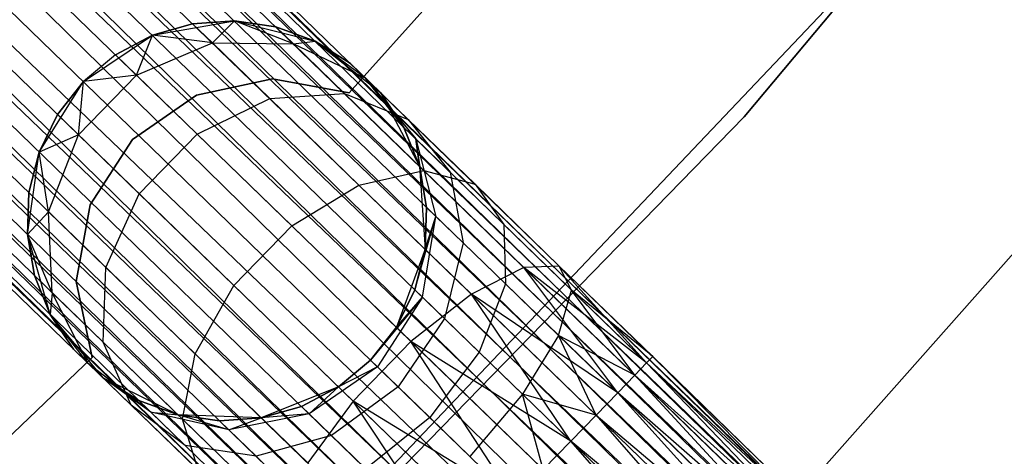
# Model space of a CAD drawing. Extents: x -102 to 102, y -101 to 102.
# Tile 317 of 481: x 42.4 to 47.32, y -43.26 to -41.08. Entities that reach past the tile are written whole.
import ezdxf

# ---------------------------------------------------------------- set-up
doc = ezdxf.new("R2010")
doc.units = 0
doc.header["$LTSCALE"] = 25.4
doc.layers.get('0').update_dxf_attribs({"linetype": 'CONTINUOUS'})

# ---------------------------------------------------------------- blocks, each defined once
blk = doc.blocks.new('NL2500011659_STL')
at = {"color": 0}
for p, q in [((58.6166, -55.4228, -7.3955), (31.7501, -29.4318, -7.191)), ((31.7501, -29.4318, -7.191), (58.5271, -55.515, -7)), ((31.7501, -29.4318, -7.191), (58.5271, -55.515, -7)), ((58.6166, -55.4228, -7.3955), (31.7501, -29.4318, -7.191)), ((31.7501, -29.4318, -7.809), (58.5863, -55.454, -7.809)), ((31.7501, -29.4318, -7.809), (58.5863, -55.454, -7.809)), ((31.7803, -29.4006, -7.3955), (58.6166, -55.4228, -7.3955)), ((31.7803, -29.4006, -7.6045), (58.6166, -55.4228, -7.3955)), ((58.5863, -55.454, -7.809), (31.7803, -29.4006, -7.6045)), ((31.7803, -29.4006, -7.6045), (58.6166, -55.4228, -7.3955)), ((31.7803, -29.4006, -7.3955), (58.6166, -55.4228, -7.3955)), ((58.5863, -55.454, -7.809), (31.7803, -29.4006, -7.6045)), ((31.6909, -29.4929, -7), (58.5271, -55.515, -7)), ((31.6909, -29.4929, -7), (58.5271, -55.515, -7)), ((58.4416, -55.6033, -8.1691), (31.6909, -29.4929, -8)), ((31.6909, -29.4929, -8), (58.5863, -55.454, -7.809)), ((31.6909, -29.4929, -8), (58.5863, -55.454, -7.809)), ((58.4416, -55.6033, -8.1691), (31.6909, -29.4929, -8)), ((58.5271, -55.515, -7), (31.6054, -29.5811, -6.8309)), ((31.6054, -29.5811, -6.8309), (58.3335, -55.7148, -6.691)), ((31.6054, -29.5811, -6.8309), (58.3335, -55.7148, -6.691)), ((58.5271, -55.515, -7), (31.6054, -29.5811, -6.8309)), ((31.6054, -29.5811, -8.1691), (58.4416, -55.6033, -8.1691)), ((31.6054, -29.5811, -8.1691), (58.4416, -55.6033, -8.1691)), ((31.4972, -29.6926, -6.691), (58.3335, -55.7148, -6.691)), ((31.4972, -29.6926, -6.691), (58.3335, -55.7148, -6.691)), ((58.2074, -55.8448, -8.4135), (31.4972, -29.6926, -8.309)), ((31.4972, -29.6926, -8.309), (58.4416, -55.6033, -8.1691)), ((31.4972, -29.6926, -8.309), (58.4416, -55.6033, -8.1691)), ((58.2074, -55.8448, -8.4135), (31.4972, -29.6926, -8.309)), ((58.3335, -55.7148, -6.691), (31.3712, -29.8226, -6.5865)), ((31.3712, -29.8226, -6.5865), (58.069, -55.9875, -6.5218)), ((31.3712, -29.8226, -6.5865), (58.069, -55.9875, -6.5218)), ((58.3335, -55.7148, -6.691), (31.3712, -29.8226, -6.5865)), ((31.3712, -29.8226, -8.4135), (58.2074, -55.8448, -8.4135)), ((31.3712, -29.8226, -8.4135), (58.2074, -55.8448, -8.4135)), ((31.2328, -29.9653, -6.5218), (58.069, -55.9875, -6.5218)), ((31.2328, -29.9653, -6.5218), (58.069, -55.9875, -6.5218)), ((31.2328, -29.9653, -8.4782), (57.9243, -56.1368, -8.5)), ((31.2328, -29.9653, -8.4782), (57.9243, -56.1368, -8.5)), ((31.2328, -29.9653, -8.4782), (58.2074, -55.8448, -8.4135)), ((31.2328, -29.9653, -8.4782), (58.2074, -55.8448, -8.4135)), ((31.088, -30.1146, -6.5), (57.9243, -56.1368, -6.5)), ((31.088, -30.1146, -6.5), (57.9243, -56.1368, -6.5)), ((31.088, -30.1146, -8.5), (57.9243, -56.1368, -8.5)), ((31.088, -30.1146, -8.5), (57.9243, -56.1368, -8.5)), ((57.6411, -56.4288, -8.4135), (30.9433, -30.2639, -8.4782)), ((30.9433, -30.2639, -8.4782), (57.9243, -56.1368, -8.5)), ((57.6411, -56.4288, -8.4135), (30.9433, -30.2639, -8.4782)), ((30.9433, -30.2639, -6.5218), (57.7795, -56.286, -6.5218)), ((30.9433, -30.2639, -6.5218), (57.7795, -56.286, -6.5218)), ((30.9433, -30.2639, -8.4782), (57.9243, -56.1368, -8.5)), ((30.8049, -30.4066, -8.4135), (57.6411, -56.4288, -8.4135)), ((30.8049, -30.4066, -8.4135), (57.6411, -56.4288, -8.4135)), ((57.7795, -56.286, -6.5218), (30.8049, -30.4066, -6.5865)), ((30.8049, -30.4066, -6.5865), (57.5151, -56.5587, -6.691)), ((30.8049, -30.4066, -6.5865), (57.5151, -56.5587, -6.691)), ((57.7795, -56.286, -6.5218), (30.8049, -30.4066, -6.5865)), ((57.4069, -56.6703, -8.1691), (30.6789, -30.5366, -8.309)), ((30.6789, -30.5366, -8.309), (57.6411, -56.4288, -8.4135)), ((30.6789, -30.5366, -8.309), (57.6411, -56.4288, -8.4135)), ((57.4069, -56.6703, -8.1691), (30.6789, -30.5366, -8.309)), ((30.6789, -30.5366, -6.691), (57.5151, -56.5587, -6.691)), ((30.6789, -30.5366, -6.691), (57.5151, -56.5587, -6.691)), ((30.5707, -30.6481, -8.1691), (57.4069, -56.6703, -8.1691)), ((30.5707, -30.6481, -8.1691), (57.4069, -56.6703, -8.1691)), ((57.5151, -56.5587, -6.691), (30.5707, -30.6481, -6.8309)), ((30.5707, -30.6481, -6.8309), (57.3214, -56.7585, -7)), ((30.5707, -30.6481, -6.8309), (57.3214, -56.7585, -7)), ((57.5151, -56.5587, -6.691), (30.5707, -30.6481, -6.8309)), ((57.2622, -56.8195, -7.809), (30.4852, -30.7363, -8)), ((30.4852, -30.7363, -8), (57.4069, -56.6703, -8.1691)), ((30.4852, -30.7363, -8), (57.4069, -56.6703, -8.1691)), ((57.2622, -56.8195, -7.809), (30.4852, -30.7363, -8)), ((30.4852, -30.7363, -7), (57.3214, -56.7585, -7)), ((30.4852, -30.7363, -7), (57.3214, -56.7585, -7)), ((30.426, -30.7974, -7.809), (57.2622, -56.8195, -7.809)), ((30.426, -30.7974, -7.809), (57.2622, -56.8195, -7.809)), ((57.3214, -56.7585, -7), (30.426, -30.7974, -7.191)), ((30.426, -30.7974, -7.191), (57.232, -56.8507, -7.3955)), ((30.426, -30.7974, -7.191), (57.232, -56.8507, -7.3955)), ((57.3214, -56.7585, -7), (30.426, -30.7974, -7.191)), ((57.232, -56.8507, -7.3955), (30.3957, -30.8286, -7.6045)), ((30.3957, -30.8286, -7.3955), (57.232, -56.8507, -7.3955)), ((57.232, -56.8507, -7.3955), (30.3957, -30.8286, -7.6045)), ((30.3957, -30.8286, -7.6045), (57.2622, -56.8195, -7.809)), ((30.3957, -30.8286, -7.6045), (57.2622, -56.8195, -7.809)), ((30.3957, -30.8286, -7.3955), (57.232, -56.8507, -7.3955)), ((49.033, -37.9703, -308.5), (46.0214, -41.5687, -308.5)), ((46.0214, -41.5687, -318), (49.033, -37.9703, -318)), ((46.0214, -41.5687, -318), (49.033, -37.9703, -318)), ((49.033, -37.9703, -308.5), (46.0214, -41.5687, -308.5)), ((45.9203, -39.3624, -312), (44.0473, -41.4472, -312)), ((44.0473, -41.4472, -314), (45.9203, -39.3624, -314)), ((44.0473, -41.4472, -314), (45.9203, -39.3624, -314)), ((45.9203, -39.3624, -312), (44.0473, -41.4472, -312)), ((45.927, -43.8738, -308.5), (49.0769, -40.3202, -308.5)), ((49.0769, -40.3202, -318), (45.927, -43.8738, -318)), ((45.927, -43.8738, -308.5), (49.0769, -40.3202, -308.5)), ((49.0769, -40.3202, -318), (45.927, -43.8738, -318)), ((43.3206, -44.3058, -316), (46.51, -40.9458, -316)), ((46.51, -40.9458, -315), (43.3206, -44.3058, -315)), ((43.3206, -44.3058, -316), (46.51, -40.9458, -316)), ((46.51, -40.9458, -315), (43.3206, -44.3058, -315)), ((43.0634, -41.1602, -314), (43.4731, -41.0888, -314)), ((43.0634, -41.1602, -314), (43.4731, -41.0888, -314)), ((43.4731, -41.0888, -309.5), (43.2645, -41.1029, -309.5)), ((43.2645, -41.1029, -309.5), (43.4731, -41.0888, -314)), ((43.2645, -41.1029, -309.5), (43.4731, -41.0888, -314)), ((43.4731, -41.0888, -309.5), (43.2645, -41.1029, -309.5)), ((43.3632, -41.1987, -308.632), (43.4731, -41.0888, -309.5)), ((43.3632, -41.1987, -308.632), (43.4731, -41.0888, -309.5)), ((43.4731, -41.0888, -314), (43.8763, -41.1902, -314)), ((43.7679, -41.2035, -308.7274), (43.4731, -41.0888, -309.5)), ((43.7679, -41.2035, -308.7274), (43.4731, -41.0888, -309.5)), ((43.68, -41.1183, -309.5), (43.4731, -41.0888, -309.5)), ((43.4731, -41.0888, -314), (43.68, -41.1183, -309.5)), ((43.4731, -41.0888, -314), (43.8763, -41.1902, -314)), ((43.4731, -41.0888, -309.5), (43.4731, -41.0888, -314)), ((43.4731, -41.0888, -309.5), (43.4731, -41.0888, -314)), ((43.68, -41.1183, -309.5), (43.4731, -41.0888, -309.5)), ((43.4731, -41.0888, -314), (43.68, -41.1183, -309.5)), ((43.2645, -41.1029, -309.5), (43.0634, -41.1602, -309.5)), ((43.0634, -41.1602, -314), (43.2645, -41.1029, -309.5)), ((43.2645, -41.1029, -309.5), (43.0634, -41.1602, -309.5)), ((43.0634, -41.1602, -314), (43.2645, -41.1029, -309.5)), ((43.3632, -41.1987, -308.632), (43.2645, -41.1029, -309.5)), ((43.3632, -41.1987, -308.632), (43.2645, -41.1029, -309.5)), ((43.7679, -41.2035, -308.7274), (43.68, -41.1183, -309.5)), ((43.7679, -41.2035, -308.7274), (43.68, -41.1183, -309.5)), ((43.8763, -41.1902, -309.5), (43.68, -41.1183, -309.5)), ((43.68, -41.1183, -309.5), (43.8763, -41.1902, -314)), ((43.68, -41.1183, -309.5), (43.8763, -41.1902, -314)), ((43.8763, -41.1902, -309.5), (43.68, -41.1183, -309.5)), ((42.7182, -41.392, -314), (43.0634, -41.1602, -314)), ((42.7182, -41.392, -314), (43.0634, -41.1602, -314)), ((43.0634, -41.1602, -309.5), (42.8786, -41.2579, -309.5)), ((42.8786, -41.2579, -309.5), (43.0634, -41.1602, -314)), ((42.8786, -41.2579, -309.5), (43.0634, -41.1602, -314)), ((43.0634, -41.1602, -309.5), (42.8786, -41.2579, -309.5)), ((42.9833, -41.3594, -308.5797), (43.0634, -41.1602, -309.5)), ((42.9833, -41.3594, -308.5797), (43.0634, -41.1602, -309.5)), ((43.3632, -41.1987, -308.632), (43.0634, -41.1602, -309.5)), ((43.3632, -41.1987, -308.632), (43.0634, -41.1602, -309.5)), ((43.0634, -41.1602, -309.5), (43.0634, -41.1602, -314)), ((43.0634, -41.1602, -309.5), (43.0634, -41.1602, -314)), ((43.7679, -41.2035, -308.7274), (43.8763, -41.1902, -309.5)), ((43.7679, -41.2035, -308.7274), (43.8763, -41.1902, -309.5)), ((43.8763, -41.1902, -314), (44.2035, -41.4469, -314)), ((44.1273, -41.3731, -308.8497), (43.8763, -41.1902, -309.5)), ((44.1273, -41.3731, -308.8497), (43.8763, -41.1902, -309.5)), ((44.0534, -41.3014, -309.5), (43.8763, -41.1902, -309.5)), ((43.8763, -41.1902, -314), (44.0534, -41.3014, -309.5)), ((43.8763, -41.1902, -314), (44.2035, -41.4469, -314)), ((43.8763, -41.1902, -309.5), (43.8763, -41.1902, -314)), ((43.8763, -41.1902, -309.5), (43.8763, -41.1902, -314)), ((44.0534, -41.3014, -309.5), (43.8763, -41.1902, -309.5)), ((43.8763, -41.1902, -314), (44.0534, -41.3014, -309.5)), ((42.9833, -41.3594, -308.5797), (43.3632, -41.1987, -308.632)), ((42.9833, -41.3594, -308.5797), (43.3632, -41.1987, -308.632)), ((43.3632, -41.1987, -308.632), (43.7679, -41.2035, -308.7274)), ((43.6496, -41.4764, -307.8489), (43.3632, -41.1987, -308.632)), ((43.6496, -41.4764, -307.8489), (43.3632, -41.1987, -308.632)), ((43.3632, -41.1987, -308.632), (43.7679, -41.2035, -308.7274)), ((43.7679, -41.2035, -308.7274), (44.1273, -41.3731, -308.8497)), ((44.0228, -41.4507, -308.0305), (43.7679, -41.2035, -308.7274)), ((44.0228, -41.4507, -308.0305), (43.7679, -41.2035, -308.7274)), ((43.7679, -41.2035, -308.7274), (44.1273, -41.3731, -308.8497)), ((42.8786, -41.2579, -309.5), (42.7182, -41.392, -309.5)), ((42.8786, -41.2579, -309.5), (42.7182, -41.392, -309.5)), ((42.8786, -41.2579, -309.5), (42.7182, -41.392, -314)), ((42.8786, -41.2579, -309.5), (42.7182, -41.392, -314)), ((42.9833, -41.3594, -308.5797), (42.8786, -41.2579, -309.5)), ((42.9833, -41.3594, -308.5797), (42.8786, -41.2579, -309.5)), ((44.1273, -41.3731, -308.8497), (44.0534, -41.3014, -309.5)), ((44.0534, -41.3014, -309.5), (44.2035, -41.4469, -314)), ((44.1273, -41.3731, -308.8497), (44.0534, -41.3014, -309.5)), ((44.0534, -41.3014, -309.5), (44.2035, -41.4469, -314)), ((42.4971, -41.7442, -314), (42.7182, -41.392, -314)), ((42.4971, -41.7442, -314), (42.7182, -41.392, -314)), ((42.7182, -41.392, -309.5), (42.5892, -41.5564, -309.5)), ((42.5892, -41.5564, -309.5), (42.7182, -41.392, -314)), ((42.7182, -41.392, -309.5), (42.5892, -41.5564, -309.5)), ((42.5892, -41.5564, -309.5), (42.7182, -41.392, -314)), ((42.6938, -41.6579, -308.5797), (42.9833, -41.3594, -308.5797)), ((42.6938, -41.6579, -308.5797), (42.9833, -41.3594, -308.5797)), ((42.6938, -41.6579, -308.5797), (42.7182, -41.392, -309.5)), ((42.6938, -41.6579, -308.5797), (42.7182, -41.392, -309.5)), ((42.9833, -41.3594, -308.5797), (42.7182, -41.392, -309.5)), ((42.9833, -41.3594, -308.5797), (42.7182, -41.392, -309.5)), ((42.7182, -41.392, -309.5), (42.7182, -41.392, -314)), ((42.7182, -41.392, -309.5), (42.7182, -41.392, -314)), ((43.287, -41.6539, -307.7495), (42.9833, -41.3594, -308.5797)), ((43.287, -41.6539, -307.7495), (42.9833, -41.3594, -308.5797)), ((43.6644, -41.3781, -312), (43.284, -41.4603, -312)), ((43.284, -41.4603, -314), (43.6644, -41.3781, -314)), ((43.284, -41.4603, -314), (43.6644, -41.3781, -314)), ((43.6644, -41.3781, -312), (43.284, -41.4603, -312)), ((44.0473, -41.4472, -312), (43.6644, -41.3781, -312)), ((43.6644, -41.3781, -312), (43.6644, -41.3781, -314)), ((43.6644, -41.3781, -314), (44.0473, -41.4472, -314)), ((43.6644, -41.3781, -312), (43.6644, -41.3781, -314)), ((43.6644, -41.3781, -314), (44.0473, -41.4472, -314)), ((44.0473, -41.4472, -312), (43.6644, -41.3781, -312)), ((44.32, -41.6204, -309.5), (44.1273, -41.3731, -308.8497)), ((44.1273, -41.3731, -308.8497), (44.3794, -41.6781, -308.9774)), ((44.32, -41.6204, -309.5), (44.1273, -41.3731, -308.8497)), ((44.2035, -41.4469, -309.5), (44.1273, -41.3731, -308.8497)), ((44.2035, -41.4469, -309.5), (44.1273, -41.3731, -308.8497)), ((44.3419, -41.5812, -308.263), (44.1273, -41.3731, -308.8497)), ((44.3419, -41.5812, -308.263), (44.1273, -41.3731, -308.8497)), ((44.1273, -41.3731, -308.8497), (44.3794, -41.6781, -308.9774)), ((43.284, -41.4603, -312), (42.9638, -41.6815, -312)), ((42.9638, -41.6815, -314), (43.284, -41.4603, -314)), ((42.9638, -41.6815, -314), (43.284, -41.4603, -314)), ((43.284, -41.4603, -312), (42.9638, -41.6815, -312)), ((43.284, -41.4603, -312), (43.284, -41.4603, -314)), ((43.284, -41.4603, -312), (43.284, -41.4603, -314)), ((43.287, -41.6539, -307.7495), (43.6496, -41.4764, -307.8489)), ((43.287, -41.6539, -307.7495), (43.6496, -41.4764, -307.8489)), ((43.6496, -41.4764, -307.8489), (44.0228, -41.4507, -308.0305)), ((43.6496, -41.4764, -307.8489), (44.0228, -41.4507, -308.0305)), ((44.0958, -41.909, -307.2274), (43.6496, -41.4764, -307.8489)), ((44.0958, -41.909, -307.2274), (43.6496, -41.4764, -307.8489)), ((44.0228, -41.4507, -308.0305), (44.3419, -41.5812, -308.263)), ((44.4199, -41.8357, -307.4774), (44.0228, -41.4507, -308.0305)), ((44.4199, -41.8357, -307.4774), (44.0228, -41.4507, -308.0305)), ((44.0228, -41.4507, -308.0305), (44.3419, -41.5812, -308.263)), ((44.0473, -41.4472, -312), (44.0473, -41.4472, -314)), ((44.0473, -41.4472, -312), (44.0473, -41.4472, -314)), ((44.2035, -41.4469, -314), (44.3979, -41.8144, -314)), ((44.32, -41.6204, -309.5), (44.2035, -41.4469, -309.5)), ((44.2035, -41.4469, -309.5), (44.2035, -41.4469, -314)), ((44.2035, -41.4469, -314), (44.32, -41.6204, -309.5)), ((44.2035, -41.4469, -314), (44.3979, -41.8144, -314)), ((44.2035, -41.4469, -309.5), (44.2035, -41.4469, -314)), ((44.32, -41.6204, -309.5), (44.2035, -41.4469, -309.5)), ((44.2035, -41.4469, -314), (44.32, -41.6204, -309.5)), ((42.5892, -41.5564, -309.5), (42.4971, -41.7442, -309.5)), ((42.4971, -41.7442, -314), (42.5892, -41.5564, -309.5)), ((42.5892, -41.5564, -309.5), (42.4971, -41.7442, -309.5)), ((42.4971, -41.7442, -314), (42.5892, -41.5564, -309.5)), ((42.6938, -41.6579, -308.5797), (42.5892, -41.5564, -309.5)), ((42.6938, -41.6579, -308.5797), (42.5892, -41.5564, -309.5)), ((46.0214, -41.5687, -308.5), (42.7463, -44.929, -308.5)), ((42.7463, -44.929, -318), (46.0214, -41.5687, -318)), ((42.7463, -44.929, -318), (46.0214, -41.5687, -318)), ((46.0214, -41.5687, -308.5), (42.7463, -44.929, -308.5)), ((44.3419, -41.5812, -308.263), (44.5519, -41.8453, -308.5061)), ((44.6762, -41.9053, -307.7974), (44.3419, -41.5812, -308.263)), ((44.6762, -41.9053, -307.7974), (44.3419, -41.5812, -308.263)), ((44.3419, -41.5812, -308.263), (44.5519, -41.8453, -308.5061)), ((46.0214, -41.5687, -318), (46.0214, -41.5687, -308.5)), ((46.0214, -41.5687, -318), (46.0214, -41.5687, -308.5)), ((44.3979, -41.8144, -309.5), (44.32, -41.6204, -309.5)), ((44.32, -41.6204, -309.5), (44.3794, -41.6781, -308.9774)), ((44.32, -41.6204, -309.5), (44.3794, -41.6781, -308.9774)), ((44.32, -41.6204, -309.5), (44.3979, -41.8144, -314)), ((44.32, -41.6204, -309.5), (44.3979, -41.8144, -314)), ((44.3979, -41.8144, -309.5), (44.32, -41.6204, -309.5)), ((42.6938, -41.6579, -308.5797), (42.4971, -41.7442, -309.5)), ((42.6938, -41.6579, -308.5797), (42.4971, -41.7442, -309.5)), ((42.5448, -42.0426, -308.632), (42.6938, -41.6579, -308.5797)), ((42.5448, -42.0426, -308.632), (42.6938, -41.6579, -308.5797)), ((42.9975, -41.9524, -307.7495), (42.6938, -41.6579, -308.5797)), ((42.9975, -41.9524, -307.7495), (42.6938, -41.6579, -308.5797)), ((42.9638, -41.6815, -312), (42.7523, -42.0082, -312)), ((42.7523, -42.0082, -314), (42.9638, -41.6815, -314)), ((42.7523, -42.0082, -314), (42.9638, -41.6815, -314)), ((42.9638, -41.6815, -312), (42.7523, -42.0082, -312)), ((42.9638, -41.6815, -312), (42.9638, -41.6815, -314)), ((42.9638, -41.6815, -312), (42.9638, -41.6815, -314)), ((42.9975, -41.9524, -307.7495), (43.287, -41.6539, -307.7495)), ((42.9975, -41.9524, -307.7495), (43.287, -41.6539, -307.7495)), ((43.76, -42.1125, -307.0906), (43.287, -41.6539, -307.7495)), ((43.76, -42.1125, -307.0906), (43.287, -41.6539, -307.7495)), ((44.3794, -41.6781, -308.9774), (44.4806, -42.0657, -309.0887)), ((44.4338, -42.0204, -309.5), (44.3794, -41.6781, -308.9774)), ((44.3979, -41.8144, -309.5), (44.3794, -41.6781, -308.9774)), ((44.4338, -42.0204, -309.5), (44.3794, -41.6781, -308.9774)), ((44.3979, -41.8144, -309.5), (44.3794, -41.6781, -308.9774)), ((44.5519, -41.8453, -308.5061), (44.3794, -41.6781, -308.9774)), ((44.5519, -41.8453, -308.5061), (44.3794, -41.6781, -308.9774)), ((44.3794, -41.6781, -308.9774), (44.4806, -42.0657, -309.0887)), ((42.4384, -42.1558, -314), (42.4971, -41.7442, -314)), ((42.4384, -42.1558, -314), (42.4971, -41.7442, -314)), ((42.4971, -41.7442, -309.5), (42.4461, -41.9469, -309.5)), ((42.4461, -41.9469, -309.5), (42.4971, -41.7442, -314)), ((42.4461, -41.9469, -309.5), (42.4971, -41.7442, -314)), ((42.4971, -41.7442, -309.5), (42.4461, -41.9469, -309.5)), ((42.5448, -42.0426, -308.632), (42.4971, -41.7442, -309.5)), ((42.5448, -42.0426, -308.632), (42.4971, -41.7442, -309.5)), ((42.4971, -41.7442, -309.5), (42.4971, -41.7442, -314)), ((42.4971, -41.7442, -309.5), (42.4971, -41.7442, -314)), ((44.0958, -41.909, -307.2274), (44.4199, -41.8357, -307.4774)), ((44.0958, -41.909, -307.2274), (44.4199, -41.8357, -307.4774)), ((44.3979, -41.8144, -314), (44.4261, -42.2293, -314)), ((44.4338, -42.0204, -309.5), (44.3979, -41.8144, -309.5)), ((44.3979, -41.8144, -314), (44.4338, -42.0204, -309.5)), ((44.3979, -41.8144, -314), (44.4261, -42.2293, -314)), ((44.3979, -41.8144, -309.5), (44.3979, -41.8144, -314)), ((44.3979, -41.8144, -309.5), (44.3979, -41.8144, -314)), ((44.4338, -42.0204, -309.5), (44.3979, -41.8144, -309.5)), ((44.3979, -41.8144, -314), (44.4338, -42.0204, -309.5)), ((44.4199, -41.8357, -307.4774), (44.6762, -41.9053, -307.7974)), ((44.9202, -42.3209, -307.1223), (44.4199, -41.8357, -307.4774)), ((44.9202, -42.3209, -307.1223), (44.4199, -41.8357, -307.4774)), ((44.4199, -41.8357, -307.4774), (44.6762, -41.9053, -307.7974)), ((44.5519, -41.8453, -308.5061), (44.6163, -42.1973, -308.7177)), ((44.8204, -42.1057, -308.132), (44.5519, -41.8453, -308.5061)), ((44.8204, -42.1057, -308.132), (44.5519, -41.8453, -308.5061)), ((44.5519, -41.8453, -308.5061), (44.6163, -42.1973, -308.7177)), ((43.76, -42.1125, -307.0906), (44.0958, -41.909, -307.2274)), ((43.76, -42.1125, -307.0906), (44.0958, -41.909, -307.2274)), ((44.6579, -42.4541, -306.8285), (44.0958, -41.909, -307.2274)), ((44.6579, -42.4541, -306.8285), (44.0958, -41.909, -307.2274)), ((44.6762, -41.9053, -307.7974), (44.8204, -42.1057, -308.132)), ((45.0974, -42.3137, -307.4985), (44.6762, -41.9053, -307.7974)), ((45.0974, -42.3137, -307.4985), (44.6762, -41.9053, -307.7974)), ((44.6762, -41.9053, -307.7974), (44.8204, -42.1057, -308.132)), ((42.4461, -41.9469, -309.5), (42.4384, -42.1558, -309.5)), ((42.4384, -42.1558, -314), (42.4461, -41.9469, -309.5)), ((42.4461, -41.9469, -309.5), (42.4384, -42.1558, -309.5)), ((42.4384, -42.1558, -314), (42.4461, -41.9469, -309.5)), ((42.5448, -42.0426, -308.632), (42.4461, -41.9469, -309.5)), ((42.5448, -42.0426, -308.632), (42.4461, -41.9469, -309.5)), ((42.8313, -42.3204, -307.8489), (42.9975, -41.9524, -307.7495)), ((42.8313, -42.3204, -307.8489), (42.9975, -41.9524, -307.7495)), ((43.4705, -42.411, -307.0906), (42.9975, -41.9524, -307.7495)), ((43.4705, -42.411, -307.0906), (42.9975, -41.9524, -307.7495)), ((42.7523, -42.0082, -312), (42.6816, -42.3909, -312)), ((42.6816, -42.3909, -314), (42.7523, -42.0082, -314)), ((42.6816, -42.3909, -314), (42.7523, -42.0082, -314)), ((42.7523, -42.0082, -312), (42.6816, -42.3909, -312)), ((42.7523, -42.0082, -312), (42.7523, -42.0082, -314)), ((42.7523, -42.0082, -312), (42.7523, -42.0082, -314)), ((44.4261, -42.2293, -309.5), (44.4338, -42.0204, -309.5)), ((44.4338, -42.0204, -309.5), (44.4261, -42.2293, -314)), ((44.4338, -42.0204, -309.5), (44.4261, -42.2293, -314)), ((44.4261, -42.2293, -309.5), (44.4338, -42.0204, -309.5)), ((44.4806, -42.0657, -309.0887), (44.4338, -42.0204, -309.5)), ((44.4806, -42.0657, -309.0887), (44.4338, -42.0204, -309.5)), ((42.5448, -42.0426, -308.632), (42.4384, -42.1558, -309.5)), ((42.5448, -42.0426, -308.632), (42.4384, -42.1558, -309.5)), ((42.5621, -42.4469, -308.7274), (42.5448, -42.0426, -308.632)), ((42.8313, -42.3204, -307.8489), (42.5448, -42.0426, -308.632)), ((42.5621, -42.4469, -308.7274), (42.5448, -42.0426, -308.632)), ((42.8313, -42.3204, -307.8489), (42.5448, -42.0426, -308.632)), ((44.3751, -42.4321, -309.5), (44.4806, -42.0657, -309.0887)), ((44.3751, -42.4321, -309.5), (44.4806, -42.0657, -309.0887)), ((44.4133, -42.4691, -309.1643), (44.4806, -42.0657, -309.0887)), ((44.4133, -42.4691, -309.1643), (44.4806, -42.0657, -309.0887)), ((44.4261, -42.2293, -309.5), (44.4806, -42.0657, -309.0887)), ((44.4261, -42.2293, -309.5), (44.4806, -42.0657, -309.0887)), ((44.6163, -42.1973, -308.7177), (44.4806, -42.0657, -309.0887)), ((44.6163, -42.1973, -308.7177), (44.4806, -42.0657, -309.0887)), ((43.4705, -42.411, -307.0906), (43.76, -42.1125, -307.0906)), ((43.4705, -42.411, -307.0906), (43.76, -42.1125, -307.0906)), ((44.356, -42.6905, -306.6676), (43.76, -42.1125, -307.0906)), ((44.356, -42.6905, -306.6676), (43.76, -42.1125, -307.0906)), ((44.8204, -42.1057, -308.132), (44.8277, -42.4023, -308.4233)), ((45.1589, -42.4338, -307.8918), (44.8204, -42.1057, -308.132)), ((45.1589, -42.4338, -307.8918), (44.8204, -42.1057, -308.132)), ((44.8204, -42.1057, -308.132), (44.8277, -42.4023, -308.4233)), ((42.5522, -42.5558, -314), (42.4384, -42.1558, -314)), ((42.5621, -42.4469, -308.7274), (42.4384, -42.1558, -309.5)), ((42.4384, -42.1558, -309.5), (42.4743, -42.3618, -309.5)), ((42.5621, -42.4469, -308.7274), (42.4384, -42.1558, -309.5)), ((42.4743, -42.3618, -309.5), (42.4384, -42.1558, -314)), ((42.5522, -42.5558, -314), (42.4384, -42.1558, -314)), ((42.4743, -42.3618, -309.5), (42.4384, -42.1558, -314)), ((42.4384, -42.1558, -309.5), (42.4743, -42.3618, -309.5)), ((42.4384, -42.1558, -309.5), (42.4384, -42.1558, -314)), ((42.4384, -42.1558, -309.5), (42.4384, -42.1558, -314)), ((44.4261, -42.2293, -314), (44.2831, -42.6198, -314)), ((44.4261, -42.2293, -314), (44.2831, -42.6198, -314)), ((44.3751, -42.4321, -309.5), (44.4261, -42.2293, -309.5)), ((44.4261, -42.2293, -314), (44.3751, -42.4321, -309.5)), ((44.3751, -42.4321, -309.5), (44.4261, -42.2293, -309.5)), ((44.4261, -42.2293, -314), (44.3751, -42.4321, -309.5)), ((44.4261, -42.2293, -309.5), (44.4261, -42.2293, -314)), ((44.4261, -42.2293, -309.5), (44.4261, -42.2293, -314)), ((44.6163, -42.1973, -308.7177), (44.5241, -42.5765, -308.8614)), ((44.6163, -42.1973, -308.7177), (44.5241, -42.5765, -308.8614)), ((44.8277, -42.4023, -308.4233), (44.6163, -42.1973, -308.7177)), ((44.8277, -42.4023, -308.4233), (44.6163, -42.1973, -308.7177)), ((42.8171, -42.6941, -308.0305), (42.8313, -42.3204, -307.8489)), ((42.8171, -42.6941, -308.0305), (42.8313, -42.3204, -307.8489)), ((43.2774, -42.753, -307.2274), (42.8313, -42.3204, -307.8489)), ((43.2774, -42.753, -307.2274), (42.8313, -42.3204, -307.8489)), ((44.9202, -42.3209, -307.1223), (44.6579, -42.4541, -306.8285)), ((44.9202, -42.3209, -307.1223), (44.6579, -42.4541, -306.8285)), ((45.0974, -42.3137, -307.4985), (44.9202, -42.3209, -307.1223)), ((45.0974, -42.3137, -307.4985), (44.9202, -42.3209, -307.1223)), ((45.3893, -42.9469, -306.8309), (44.9202, -42.3209, -307.1223)), ((45.4748, -42.8586, -307), (44.9202, -42.3209, -307.1223)), ((45.3893, -42.9469, -306.8309), (44.9202, -42.3209, -307.1223)), ((45.4748, -42.8586, -307), (44.9202, -42.3209, -307.1223)), ((45.534, -42.7976, -307.191), (44.9202, -42.3209, -307.1223)), ((45.534, -42.7976, -307.191), (44.9202, -42.3209, -307.1223)), ((45.5643, -42.7664, -307.6045), (45.0974, -42.3137, -307.4985)), ((45.5643, -42.7664, -307.3955), (45.0974, -42.3137, -307.4985)), ((45.534, -42.7976, -307.191), (45.0974, -42.3137, -307.4985)), ((45.5643, -42.7664, -307.3955), (45.0974, -42.3137, -307.4985)), ((45.534, -42.7976, -307.191), (45.0974, -42.3137, -307.4985)), ((45.5643, -42.7664, -307.6045), (45.0974, -42.3137, -307.4985)), ((45.1589, -42.4338, -307.8918), (45.0974, -42.3137, -307.4985)), ((45.1589, -42.4338, -307.8918), (45.0974, -42.3137, -307.4985)), ((42.5621, -42.4469, -308.7274), (42.4743, -42.3618, -309.5)), ((42.4743, -42.3618, -309.5), (42.5522, -42.5558, -309.5)), ((42.5621, -42.4469, -308.7274), (42.4743, -42.3618, -309.5)), ((42.5522, -42.5558, -314), (42.4743, -42.3618, -309.5)), ((42.4743, -42.3618, -309.5), (42.5522, -42.5558, -309.5)), ((42.5522, -42.5558, -314), (42.4743, -42.3618, -309.5)), ((42.6816, -42.3909, -312), (42.6816, -42.3909, -314)), ((42.6816, -42.3909, -312), (42.6816, -42.3909, -314)), ((42.6816, -42.3909, -312), (42.7622, -42.7716, -312)), ((42.7622, -42.7716, -314), (42.6816, -42.3909, -314)), ((42.7622, -42.7716, -314), (42.6816, -42.3909, -314)), ((42.6816, -42.3909, -312), (42.7622, -42.7716, -312)), ((43.2774, -42.753, -307.2274), (43.4705, -42.411, -307.0906)), ((43.2774, -42.753, -307.2274), (43.4705, -42.411, -307.0906)), ((44.0665, -42.989, -306.6676), (43.4705, -42.411, -307.0906)), ((44.0665, -42.989, -306.6676), (43.4705, -42.411, -307.0906)), ((44.8277, -42.4023, -308.4233), (44.6966, -42.7438, -308.621)), ((44.8277, -42.4023, -308.4233), (44.6966, -42.7438, -308.621)), ((45.094, -42.6606, -308.2343), (44.8277, -42.4023, -308.4233)), ((45.094, -42.6606, -308.2343), (44.8277, -42.4023, -308.4233)), ((42.5621, -42.4469, -308.7274), (42.5522, -42.5558, -309.5)), ((42.5621, -42.4469, -308.7274), (42.5522, -42.5558, -309.5)), ((42.7427, -42.801, -308.8497), (42.5621, -42.4469, -308.7274)), ((42.8171, -42.6941, -308.0305), (42.5621, -42.4469, -308.7274)), ((42.7427, -42.801, -308.8497), (42.5621, -42.4469, -308.7274)), ((42.8171, -42.6941, -308.0305), (42.5621, -42.4469, -308.7274)), ((44.4133, -42.4691, -309.1643), (44.154, -42.7842, -309.5)), ((44.4133, -42.4691, -309.1643), (44.154, -42.7842, -309.5)), ((44.4133, -42.4691, -309.1643), (44.1892, -42.8183, -309.191)), ((44.4133, -42.4691, -309.1643), (44.1892, -42.8183, -309.191)), ((44.2831, -42.6198, -309.5), (44.3751, -42.4321, -309.5)), ((44.3751, -42.4321, -309.5), (44.2831, -42.6198, -314)), ((44.3751, -42.4321, -309.5), (44.2831, -42.6198, -314)), ((44.2831, -42.6198, -309.5), (44.3751, -42.4321, -309.5)), ((44.2831, -42.6198, -309.5), (44.4133, -42.4691, -309.1643)), ((44.2831, -42.6198, -309.5), (44.4133, -42.4691, -309.1643)), ((44.6579, -42.4541, -306.8285), (44.356, -42.6905, -306.6676)), ((44.6579, -42.4541, -306.8285), (44.356, -42.6905, -306.6676)), ((44.3751, -42.4321, -309.5), (44.4133, -42.4691, -309.1643)), ((44.3751, -42.4321, -309.5), (44.4133, -42.4691, -309.1643)), ((44.5241, -42.5765, -308.8614), (44.4133, -42.4691, -309.1643)), ((44.5241, -42.5765, -308.8614), (44.4133, -42.4691, -309.1643)), ((45.1551, -43.1884, -306.5865), (44.6579, -42.4541, -306.8285)), ((45.2811, -43.0584, -306.691), (44.6579, -42.4541, -306.8285)), ((45.1551, -43.1884, -306.5865), (44.6579, -42.4541, -306.8285)), ((45.2811, -43.0584, -306.691), (44.6579, -42.4541, -306.8285)), ((45.3893, -42.9469, -306.8309), (44.6579, -42.4541, -306.8285)), ((45.3893, -42.9469, -306.8309), (44.6579, -42.4541, -306.8285)), ((45.094, -42.6606, -308.2343), (45.1589, -42.4338, -307.8918)), ((45.094, -42.6606, -308.2343), (45.1589, -42.4338, -307.8918)), ((45.5643, -42.7664, -307.6045), (45.1589, -42.4338, -307.8918)), ((45.534, -42.7976, -307.809), (45.1589, -42.4338, -307.8918)), ((45.5643, -42.7664, -307.6045), (45.1589, -42.4338, -307.8918)), ((45.534, -42.7976, -307.809), (45.1589, -42.4338, -307.8918)), ((45.4748, -42.8586, -308), (45.1589, -42.4338, -307.8918)), ((45.4748, -42.8586, -308), (45.1589, -42.4338, -307.8918)), ((42.8188, -42.8749, -314), (42.5522, -42.5558, -314)), ((42.7427, -42.801, -308.8497), (42.5522, -42.5558, -309.5)), ((42.5522, -42.5558, -309.5), (42.6688, -42.7293, -309.5)), ((42.7427, -42.801, -308.8497), (42.5522, -42.5558, -309.5)), ((42.6688, -42.7293, -309.5), (42.5522, -42.5558, -314)), ((42.8188, -42.8749, -314), (42.5522, -42.5558, -314)), ((42.6688, -42.7293, -309.5), (42.5522, -42.5558, -314)), ((42.5522, -42.5558, -309.5), (42.6688, -42.7293, -309.5)), ((42.5522, -42.5558, -309.5), (42.5522, -42.5558, -314)), ((42.5522, -42.5558, -309.5), (42.5522, -42.5558, -314)), ((44.2831, -42.6198, -314), (44.154, -42.7842, -314)), ((44.154, -42.7842, -309.5), (44.2831, -42.6198, -309.5)), ((44.154, -42.7842, -309.5), (44.2831, -42.6198, -309.5)), ((44.2831, -42.6198, -314), (44.154, -42.7842, -314)), ((44.2831, -42.6198, -309.5), (44.2831, -42.6198, -314)), ((44.2831, -42.6198, -309.5), (44.2831, -42.6198, -314)), ((44.5241, -42.5765, -308.8614), (44.2911, -42.9172, -308.9122)), ((44.5241, -42.5765, -308.8614), (44.2911, -42.9172, -308.9122)), ((44.6966, -42.7438, -308.621), (44.5241, -42.5765, -308.8614)), ((44.6966, -42.7438, -308.621), (44.5241, -42.5765, -308.8614)), ((45.094, -42.6606, -308.2343), (44.9141, -42.9547, -308.4667)), ((45.094, -42.6606, -308.2343), (44.9141, -42.9547, -308.4667)), ((45.4748, -42.8586, -308), (45.094, -42.6606, -308.2343)), ((45.3893, -42.9469, -308.1691), (45.094, -42.6606, -308.2343)), ((45.4748, -42.8586, -308), (45.094, -42.6606, -308.2343)), ((45.3893, -42.9469, -308.1691), (45.094, -42.6606, -308.2343)), ((45.2811, -43.0584, -308.309), (45.094, -42.6606, -308.2343)), ((45.2811, -43.0584, -308.309), (45.094, -42.6606, -308.2343)), ((42.9573, -43.0091, -308.263), (42.8171, -42.6941, -308.0305)), ((43.2141, -43.0792, -307.4774), (42.8171, -42.6941, -308.0305)), ((42.9573, -43.0091, -308.263), (42.8171, -42.6941, -308.0305)), ((43.2141, -43.0792, -307.4774), (42.8171, -42.6941, -308.0305)), ((44.356, -42.6905, -306.6676), (44.0665, -42.989, -306.6676)), ((44.356, -42.6905, -306.6676), (44.0665, -42.989, -306.6676)), ((44.8719, -43.4804, -306.5), (44.356, -42.6905, -306.6676)), ((45.0167, -43.3311, -306.5219), (44.356, -42.6905, -306.6676)), ((44.8719, -43.4804, -306.5), (44.356, -42.6905, -306.6676)), ((45.0167, -43.3311, -306.5219), (44.356, -42.6905, -306.6676)), ((45.1551, -43.1884, -306.5865), (44.356, -42.6905, -306.6676)), ((45.1551, -43.1884, -306.5865), (44.356, -42.6905, -306.6676)), ((42.7427, -42.801, -308.8497), (42.6688, -42.7293, -309.5)), ((42.8188, -42.8749, -314), (42.6688, -42.7293, -309.5)), ((42.7427, -42.801, -308.8497), (42.6688, -42.7293, -309.5)), ((42.8188, -42.8749, -314), (42.6688, -42.7293, -309.5)), ((43.2141, -43.0792, -307.4774), (43.2774, -42.753, -307.2274)), ((43.2141, -43.0792, -307.4774), (43.2774, -42.753, -307.2274)), ((43.8396, -43.2981, -306.8285), (43.2774, -42.753, -307.2274)), ((43.8396, -43.2981, -306.8285), (43.2774, -42.753, -307.2274)), ((44.6966, -42.7438, -308.621), (44.45, -43.0712, -308.691)), ((44.6966, -42.7438, -308.621), (44.45, -43.0712, -308.691)), ((44.9141, -42.9547, -308.4667), (44.6966, -42.7438, -308.621)), ((44.9141, -42.9547, -308.4667), (44.6966, -42.7438, -308.621)), ((45.5643, -42.7664, -307.3955), (45.534, -42.7976, -307.191)), ((45.534, -42.7976, -307.809), (45.5643, -42.7664, -307.6045)), ((45.5643, -42.7664, -307.3955), (45.534, -42.7976, -307.191)), ((45.534, -42.7976, -307.809), (45.5643, -42.7664, -307.6045)), ((47.1626, -44.3768, -307.0599), (45.5643, -42.7664, -307.3955)), ((47.1626, -44.3768, -307.0599), (45.5643, -42.7664, -307.3955)), ((47.227, -44.3787, -307.4707), (45.5643, -42.7664, -307.3955)), ((47.227, -44.3787, -307.4707), (45.5643, -42.7664, -307.6045)), ((47.227, -44.3787, -307.4707), (45.5643, -42.7664, -307.3955)), ((47.227, -44.3787, -307.4707), (45.5643, -42.7664, -307.6045)), ((42.7622, -42.7716, -312), (40.7345, -44.7066, -312)), ((40.7345, -44.7066, -314), (42.7622, -42.7716, -314)), ((40.7345, -44.7066, -314), (42.7622, -42.7716, -314)), ((42.7622, -42.7716, -312), (40.7345, -44.7066, -312)), ((43.0553, -43.0436, -308.9774), (42.7427, -42.801, -308.8497)), ((42.7427, -42.801, -308.8497), (42.8188, -42.8749, -309.5)), ((42.7427, -42.801, -308.8497), (42.8188, -42.8749, -309.5)), ((42.9573, -43.0091, -308.263), (42.7427, -42.801, -308.8497)), ((43.0553, -43.0436, -308.9774), (42.7427, -42.801, -308.8497)), ((42.9573, -43.0091, -308.263), (42.7427, -42.801, -308.8497)), ((42.7622, -42.7716, -312), (42.7622, -42.7716, -314)), ((42.7622, -42.7716, -312), (42.7622, -42.7716, -314)), ((44.1892, -42.8183, -309.191), (43.847, -43.0531, -309.1643)), ((44.1892, -42.8183, -309.191), (43.847, -43.0531, -309.1643)), ((44.154, -42.7842, -314), (43.9936, -42.9183, -314)), ((43.9936, -42.9183, -309.5), (44.154, -42.7842, -309.5)), ((43.9936, -42.9183, -309.5), (44.154, -42.7842, -309.5)), ((44.154, -42.7842, -314), (43.9936, -42.9183, -314)), ((44.1892, -42.8183, -309.191), (43.9936, -42.9183, -309.5)), ((44.1892, -42.8183, -309.191), (43.9936, -42.9183, -309.5)), ((44.154, -42.7842, -309.5), (44.1892, -42.8183, -309.191)), ((44.154, -42.7842, -309.5), (44.1892, -42.8183, -309.191)), ((44.154, -42.7842, -309.5), (44.154, -42.7842, -314)), ((44.154, -42.7842, -309.5), (44.154, -42.7842, -314)), ((44.1892, -42.8183, -309.191), (44.2911, -42.9172, -308.9122)), ((44.1892, -42.8183, -309.191), (44.2911, -42.9172, -308.9122)), ((45.534, -42.7976, -307.191), (45.4748, -42.8586, -307)), ((45.4748, -42.8586, -308), (45.534, -42.7976, -307.809)), ((45.534, -42.7976, -307.191), (45.4748, -42.8586, -307)), ((45.4748, -42.8586, -308), (45.534, -42.7976, -307.809)), ((47.1626, -44.3768, -307.0599), (45.534, -42.7976, -307.191)), ((47.1626, -44.3768, -307.0599), (45.534, -42.7976, -307.191)), ((47.227, -44.3787, -307.4707), (45.534, -42.7976, -307.809)), ((47.227, -44.3787, -307.4707), (45.534, -42.7976, -307.809)), ((47.1703, -44.5027, -307.8635), (45.534, -42.7976, -307.809)), ((47.1703, -44.5027, -307.8635), (45.534, -42.7976, -307.809)), ((45.4748, -42.8586, -307), (45.3893, -42.9469, -306.8309)), ((45.3893, -42.9469, -308.1691), (45.4748, -42.8586, -308)), ((45.4748, -42.8586, -307), (45.3893, -42.9469, -306.8309)), ((45.3893, -42.9469, -308.1691), (45.4748, -42.8586, -308)), ((46.988, -44.4971, -306.7021), (45.4748, -42.8586, -307)), ((46.988, -44.4971, -306.7021), (45.4748, -42.8586, -307)), ((47.1626, -44.3768, -307.0599), (45.4748, -42.8586, -307)), ((47.1626, -44.3768, -307.0599), (45.4748, -42.8586, -307)), ((47.1703, -44.5027, -307.8635), (45.4748, -42.8586, -308)), ((47.1703, -44.5027, -307.8635), (45.4748, -42.8586, -308)), ((43.1922, -43.0579, -314), (42.8188, -42.8749, -314)), ((43.0553, -43.0436, -308.9774), (42.8188, -42.8749, -309.5)), ((42.8188, -42.8749, -309.5), (42.9959, -42.986, -309.5)), ((43.0553, -43.0436, -308.9774), (42.8188, -42.8749, -309.5)), ((42.8188, -42.8749, -309.5), (42.8188, -42.8749, -314)), ((42.9959, -42.986, -309.5), (42.8188, -42.8749, -314)), ((43.1922, -43.0579, -314), (42.8188, -42.8749, -314)), ((42.9959, -42.986, -309.5), (42.8188, -42.8749, -314)), ((42.8188, -42.8749, -309.5), (42.9959, -42.986, -309.5)), ((42.8188, -42.8749, -309.5), (42.8188, -42.8749, -314)), ((43.9936, -42.9183, -314), (43.6077, -43.0733, -314)), ((43.9936, -42.9183, -314), (43.6077, -43.0733, -314)), ((43.8088, -43.0161, -309.5), (43.9936, -42.9183, -309.5)), ((43.9936, -42.9183, -314), (43.8088, -43.0161, -309.5)), ((43.8088, -43.0161, -309.5), (43.9936, -42.9183, -309.5)), ((43.9936, -42.9183, -314), (43.8088, -43.0161, -309.5)), ((43.847, -43.0531, -309.1643), (43.9936, -42.9183, -309.5)), ((43.847, -43.0531, -309.1643), (43.9936, -42.9183, -309.5)), ((44.2911, -42.9172, -308.9122), (43.9578, -43.1605, -308.8614)), ((44.2911, -42.9172, -308.9122), (43.9578, -43.1605, -308.8614)), ((43.9936, -42.9183, -309.5), (43.9936, -42.9183, -314)), ((43.9936, -42.9183, -309.5), (43.9936, -42.9183, -314)), ((44.2911, -42.9172, -308.9122), (44.45, -43.0712, -308.691)), ((44.2911, -42.9172, -308.9122), (44.45, -43.0712, -308.691)), ((44.9141, -42.9547, -308.4667), (44.6501, -43.2653, -308.549)), ((44.9141, -42.9547, -308.4667), (44.6501, -43.2653, -308.549)), ((45.2811, -43.0584, -308.309), (44.9141, -42.9547, -308.4667)), ((45.2811, -43.0584, -308.309), (44.9141, -42.9547, -308.4667)), ((45.1551, -43.1884, -308.4135), (44.9141, -42.9547, -308.4667)), ((45.1551, -43.1884, -308.4135), (44.9141, -42.9547, -308.4667)), ((45.0167, -43.3311, -308.4781), (44.9141, -42.9547, -308.4667)), ((45.0167, -43.3311, -308.4781), (44.9141, -42.9547, -308.4667)), ((45.3893, -42.9469, -306.8309), (45.2811, -43.0584, -306.691)), ((45.2811, -43.0584, -308.309), (45.3893, -42.9469, -308.1691)), ((45.3893, -42.9469, -306.8309), (45.2811, -43.0584, -306.691)), ((45.2811, -43.0584, -308.309), (45.3893, -42.9469, -308.1691)), ((46.988, -44.4971, -306.7021), (45.3893, -42.9469, -306.8309)), ((46.988, -44.4971, -306.7021), (45.3893, -42.9469, -306.8309)), ((47.1703, -44.5027, -307.8635), (45.3893, -42.9469, -308.1691)), ((47.1703, -44.5027, -307.8635), (45.3893, -42.9469, -308.1691)), ((47.0022, -44.7272, -308.1705), (45.3893, -42.9469, -308.1691)), ((47.0022, -44.7272, -308.1705), (45.3893, -42.9469, -308.1691)), ((43.2277, -43.2108, -308.5061), (42.9573, -43.0091, -308.263)), ((43.2916, -43.3332, -307.7974), (42.9573, -43.0091, -308.263)), ((43.2277, -43.2108, -308.5061), (42.9573, -43.0091, -308.263)), ((43.2916, -43.3332, -307.7974), (42.9573, -43.0091, -308.263)), ((43.0553, -43.0436, -308.9774), (42.9959, -42.986, -309.5)), ((42.9959, -42.986, -309.5), (43.1922, -43.0579, -309.5)), ((43.0553, -43.0436, -308.9774), (42.9959, -42.986, -309.5)), ((43.1922, -43.0579, -314), (42.9959, -42.986, -309.5)), ((42.9959, -42.986, -309.5), (43.1922, -43.0579, -309.5)), ((43.1922, -43.0579, -314), (42.9959, -42.986, -309.5)), ((43.6077, -43.0733, -309.5), (43.8088, -43.0161, -309.5)), ((43.8088, -43.0161, -309.5), (43.6077, -43.0733, -314)), ((43.8088, -43.0161, -309.5), (43.6077, -43.0733, -314)), ((43.6077, -43.0733, -309.5), (43.8088, -43.0161, -309.5)), ((43.847, -43.0531, -309.1643), (43.8088, -43.0161, -309.5)), ((43.847, -43.0531, -309.1643), (43.8088, -43.0161, -309.5)), ((44.0665, -42.989, -306.6676), (43.8396, -43.2981, -306.8285)), ((44.0665, -42.989, -306.6676), (43.8396, -43.2981, -306.8285)), ((44.5888, -43.7724, -306.5865), (44.0665, -42.989, -306.6676)), ((44.7272, -43.6296, -306.5219), (44.0665, -42.989, -306.6676)), ((44.5888, -43.7724, -306.5865), (44.0665, -42.989, -306.6676)), ((44.7272, -43.6296, -306.5219), (44.0665, -42.989, -306.6676)), ((44.8719, -43.4804, -306.5), (44.0665, -42.989, -306.6676)), ((44.8719, -43.4804, -306.5), (44.0665, -42.989, -306.6676)), ((43.4459, -43.1328, -309.0887), (43.0553, -43.0436, -308.9774)), ((43.0553, -43.0436, -308.9774), (43.1922, -43.0579, -309.5)), ((43.0553, -43.0436, -308.9774), (43.1922, -43.0579, -309.5)), ((43.2277, -43.2108, -308.5061), (43.0553, -43.0436, -308.9774)), ((43.4459, -43.1328, -309.0887), (43.0553, -43.0436, -308.9774)), ((43.2277, -43.2108, -308.5061), (43.0553, -43.0436, -308.9774)), ((43.6077, -43.0733, -314), (43.1922, -43.0579, -314)), ((43.4459, -43.1328, -309.0887), (43.1922, -43.0579, -309.5)), ((43.1922, -43.0579, -309.5), (43.3992, -43.0874, -309.5)), ((43.4459, -43.1328, -309.0887), (43.1922, -43.0579, -309.5)), ((43.3992, -43.0874, -309.5), (43.1922, -43.0579, -314)), ((43.6077, -43.0733, -314), (43.1922, -43.0579, -314)), ((43.3992, -43.0874, -309.5), (43.1922, -43.0579, -314)), ((43.1922, -43.0579, -309.5), (43.3992, -43.0874, -309.5)), ((43.1922, -43.0579, -309.5), (43.1922, -43.0579, -314)), ((43.1922, -43.0579, -309.5), (43.1922, -43.0579, -314)), ((43.847, -43.0531, -309.1643), (43.4459, -43.1328, -309.0887)), ((43.847, -43.0531, -309.1643), (43.4459, -43.1328, -309.0887)), ((43.847, -43.0531, -309.1643), (43.6077, -43.0733, -309.5)), ((43.847, -43.0531, -309.1643), (43.6077, -43.0733, -309.5)), ((43.9578, -43.1605, -308.8614), (43.847, -43.0531, -309.1643)), ((43.9578, -43.1605, -308.8614), (43.847, -43.0531, -309.1643)), ((45.1551, -43.1884, -308.4135), (45.2811, -43.0584, -308.309)), ((45.2811, -43.0584, -306.691), (45.1551, -43.1884, -306.5865)), ((45.2811, -43.0584, -306.691), (45.1551, -43.1884, -306.5865)), ((45.1551, -43.1884, -308.4135), (45.2811, -43.0584, -308.309)), ((45.2811, -43.0584, -306.691), (46.988, -44.4971, -306.7021)), ((45.2811, -43.0584, -306.691), (46.988, -44.4971, -306.7021)), ((45.2811, -43.0584, -306.691), (46.7337, -44.7191, -306.4594)), ((47.0022, -44.7272, -308.1705), (45.2811, -43.0584, -308.309)), ((47.0022, -44.7272, -308.1705), (45.2811, -43.0584, -308.309)), ((45.2811, -43.0584, -306.691), (46.7337, -44.7191, -306.4594)), ((43.2916, -43.3332, -307.7974), (43.2141, -43.0792, -307.4774)), ((43.7145, -43.5643, -307.1223), (43.2141, -43.0792, -307.4774)), ((43.2916, -43.3332, -307.7974), (43.2141, -43.0792, -307.4774)), ((43.7145, -43.5643, -307.1223), (43.2141, -43.0792, -307.4774)), ((43.3992, -43.0874, -309.5), (43.6077, -43.0733, -309.5)), ((43.6077, -43.0733, -314), (43.3992, -43.0874, -309.5)), ((43.3992, -43.0874, -309.5), (43.6077, -43.0733, -309.5)), ((43.6077, -43.0733, -314), (43.3992, -43.0874, -309.5)), ((43.4459, -43.1328, -309.0887), (43.3992, -43.0874, -309.5)), ((43.4459, -43.1328, -309.0887), (43.3992, -43.0874, -309.5)), ((43.4459, -43.1328, -309.0887), (43.6077, -43.0733, -309.5)), ((43.4459, -43.1328, -309.0887), (43.6077, -43.0733, -309.5)), ((43.6077, -43.0733, -309.5), (43.6077, -43.0733, -314)), ((43.6077, -43.0733, -309.5), (43.6077, -43.0733, -314)), ((44.45, -43.0712, -308.691), (44.1303, -43.3278, -308.621)), ((44.45, -43.0712, -308.691), (44.1303, -43.3278, -308.621)), ((44.45, -43.0712, -308.691), (44.6501, -43.2653, -308.549)), ((44.45, -43.0712, -308.691), (44.6501, -43.2653, -308.549)), ((43.5816, -43.2644, -308.7177), (43.4459, -43.1328, -309.0887)), ((43.5816, -43.2644, -308.7177), (43.4459, -43.1328, -309.0887)), ((43.9578, -43.1605, -308.8614), (43.5816, -43.2644, -308.7177)), ((43.9578, -43.1605, -308.8614), (43.5816, -43.2644, -308.7177)), ((44.1303, -43.3278, -308.621), (43.9578, -43.1605, -308.8614)), ((44.1303, -43.3278, -308.621), (43.9578, -43.1605, -308.8614)), ((43.5816, -43.2644, -308.7177), (43.2277, -43.2108, -308.5061)), ((43.4963, -43.4712, -308.132), (43.2277, -43.2108, -308.5061)), ((43.5816, -43.2644, -308.7177), (43.2277, -43.2108, -308.5061)), ((43.4963, -43.4712, -308.132), (43.2277, -43.2108, -308.5061)), ((45.0167, -43.3311, -308.4781), (45.1551, -43.1884, -308.4135)), ((45.1551, -43.1884, -306.5865), (45.0167, -43.3311, -306.5219)), ((45.1551, -43.1884, -306.5865), (45.0167, -43.3311, -306.5219)), ((45.0167, -43.3311, -308.4781), (45.1551, -43.1884, -308.4135)), ((47.0022, -44.7272, -308.1705), (45.1551, -43.1884, -308.4135)), ((47.0022, -44.7272, -308.1705), (45.1551, -43.1884, -308.4135)), ((46.7517, -45.0135, -308.3385), (45.1551, -43.1884, -308.4135)), ((46.7517, -45.0135, -308.3385), (45.1551, -43.1884, -308.4135)), ((45.1551, -43.1884, -306.5865), (46.7337, -44.7191, -306.4594)), ((45.1551, -43.1884, -306.5865), (46.7337, -44.7191, -306.4594)), ((43.793, -43.4693, -308.4233), (43.5816, -43.2644, -308.7177)), ((43.793, -43.4693, -308.4233), (43.5816, -43.2644, -308.7177))]:
    blk.add_line(p, q, dxfattribs=at)

msp = doc.modelspace()

# ---------------------------------------------------------------- block references
at = {"color": 0}
msp.add_blockref('NL2500011659_STL', (0, 0), dxfattribs=at)

doc.saveas('drawing.dxf')
